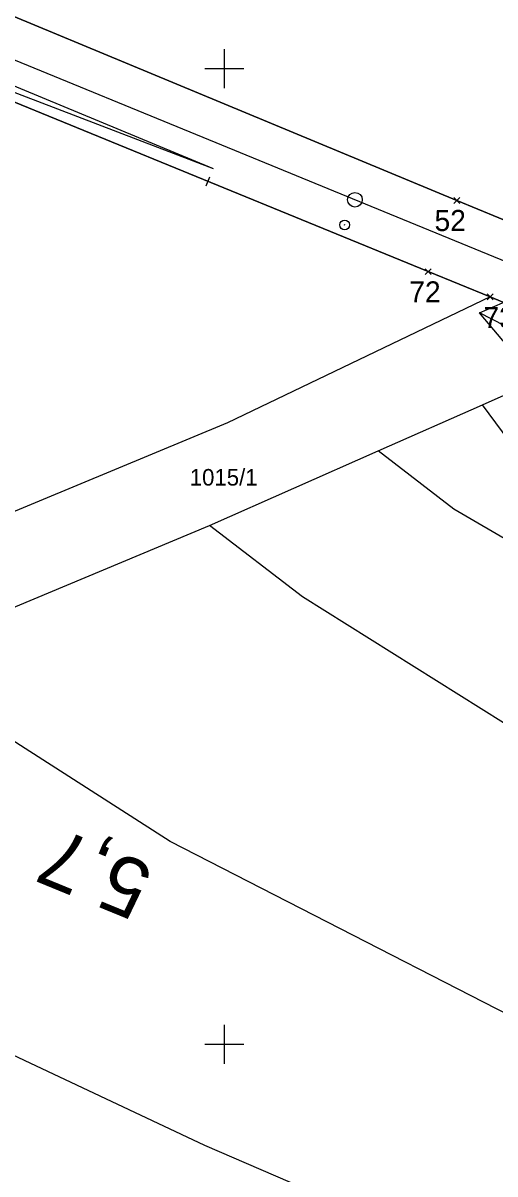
# Model space of a CAD drawing. Extents: x -779302 to -774398, y -1144902 to -1142831.
# Drawn here: x -775920.6 to -775872.2, y -1144413.3 to -1144295.3 of the extents above; entities that cross this region are included whole.
import ezdxf

# ---------------------------------------------------------------- set-up
doc = ezdxf.new("R2010")
doc.units = 0
for name, color, linetype in [('hektosit - Vrstva 5', 7, 'Continuous'), ('Hranice parcel', 7, 'Continuous'), ('legenda I_5_2 - Vrstva 53', 7, 'Continuous'), ('Parcelní čísla', 7, 'Continuous'), ('SŽDC', 7, 'Continuous'), ('zjednodus_g_situ-seda - Vrstva 1', 7, 'Continuous'), ('zjednodus_g_situ-seda - Vrstva 49', 7, 'Continuous'), ('zjednodus_g_situ-seda - Vrstva 7', 7, 'Continuous')]:
    doc.layers.add(name, color=color, linetype=linetype)

msp = doc.modelspace()

# ---------------------------------------------------------------- linework, layer by layer
at = {"layer": 'hektosit - Vrstva 5'}
for p, q in [((-775900, -1144298), (-775900, -1144302)), ((-775902, -1144300), (-775898, -1144300)), ((-775900, -1144398), (-775900, -1144402)), ((-775902, -1144400), (-775898, -1144400))]:
    msp.add_line(p, q, dxfattribs=at)
at = {"layer": 'Hranice parcel'}
for p, q in [((-775884.22, -1144339.18), (-775873.53, -1144334.45)), ((-775901.49, -1144346.83), (-775884.22, -1144339.18)), ((-775932.33, -1144359.71), (-775901.49, -1144346.83))]:
    msp.add_line(p, q, dxfattribs=at)
for points in [[(-775863.23, -1144318.85), (-775876.16, -1144313.52), (-775955.63, -1144280.49)], [(-775959.71, -1144287.76), (-775879.1, -1144320.81), (-775872.73, -1144323.39)], [(-775872.73, -1144323.39), (-775899.66, -1144336.3), (-775981.59, -1144370.37)], [(-775872.73, -1144323.39), (-775865.63, -1144326.37), (-775860.54, -1144328.51), (-775858.65, -1144329.3)], [(-775873.53, -1144334.45), (-775867.86, -1144331.94), (-775865.13, -1144331.92)], [(-775568.49, -1144467.61), (-775658.94, -1144429.99), (-775756.48, -1144393.32), (-775816, -1144369.47), (-775857.28, -1144347.72), (-775870.12, -1144339.07), (-775873.53, -1144334.45)], [(-775523.71, -1144495.46), (-775665.99, -1144435.45), (-775781.01, -1144392.22), (-775820.14, -1144375.77), (-775842.87, -1144364.72), (-775876.46, -1144345.14), (-775884.22, -1144339.18)], [(-775507.21, -1144520.6), (-775592.79, -1144482.59), (-775678.64, -1144446.95), (-775834.11, -1144387.34), (-775853.06, -1144378.54), (-775891.98, -1144354.14), (-775901.49, -1144346.83)], [(-775530.47, -1144538.25), (-775614.03, -1144501.05), (-775693.38, -1144468.4), (-775807.58, -1144424.84), (-775855.95, -1144404.65), (-775905.53, -1144379.22), (-775922.22, -1144368.54), (-775932.33, -1144359.71)], [(-775539.64, -1144560.59), (-775607.18, -1144531.04), (-775681.45, -1144500.07), (-775736.49, -1144478.85), (-775842.73, -1144435.95), (-775901.97, -1144410.38), (-775931.23, -1144396.62), (-775947.17, -1144385.66), (-775962.06, -1144373.31)]]:
    msp.add_lwpolyline(points, dxfattribs=at)
at = {"layer": 'legenda I_5_2 - Vrstva 53'}
for points in [[(-776052.08, -1144238.11), (-776022.68, -1144250.27), (-776023.78, -1144252.86), (-775962.18, -1144277.9), (-775959.79, -1144278.81), (-775958.42, -1144279.33), (-775955.63, -1144280.49), (-775876.16, -1144313.52), (-775863.23, -1144318.85), (-775854.19, -1144322.57), (-775848.16, -1144325.04), (-775838.53, -1144328.62), (-775690.5, -1144389.48), (-775626.91, -1144413.11), (-775574.03, -1144428.55), (-775529.11, -1144439.07), (-775474.88, -1144449.28), (-775426.17, -1144455.72)], [(-775655.04, -1144411.89), (-775699.86, -1144394.42), (-775786.82, -1144358.72), (-775824.31, -1144343.39), (-775839.31, -1144337.25), (-775851.34, -1144332.37), (-775858.65, -1144329.3), (-775860.54, -1144328.51), (-775865.63, -1144326.37), (-775872.73, -1144323.39), (-775879.1, -1144320.81), (-775959.71, -1144287.76), (-775961.16, -1144287.17), (-775962.59, -1144286.8), (-775964.09, -1144286.42), (-775971.84, -1144282.92), (-776064.26, -1144245.03)]]:
    msp.add_lwpolyline(points, dxfattribs=at)
at = {"layer": 'SŽDC'}
for p, q in [((-775875.96, -1144313.72), (-775876.46, -1144313.22)), ((-775875.96, -1144313.32), (-775876.46, -1144313.82)), ((-775876.36, -1144313.72), (-775875.86, -1144313.22)), ((-775876.36, -1144313.32), (-775875.86, -1144313.82)), ((-775876.16, -1144313.52), (-775876.16, -1144313.52)), ((-775878.9, -1144321.01), (-775879.4, -1144320.51)), ((-775878.9, -1144320.61), (-775879.4, -1144321.11)), ((-775879.3, -1144321.01), (-775878.8, -1144320.51)), ((-775879.3, -1144320.61), (-775878.8, -1144321.11)), ((-775879.1, -1144320.81), (-775879.1, -1144320.81)), ((-775872.53, -1144323.59), (-775873.03, -1144323.09)), ((-775872.53, -1144323.19), (-775873.03, -1144323.69)), ((-775872.93, -1144323.59), (-775872.43, -1144323.09)), ((-775872.93, -1144323.19), (-775872.43, -1144323.69)), ((-775872.73, -1144323.39), (-775872.73, -1144323.39))]:
    msp.add_line(p, q, dxfattribs=at)
for points in [[(-776052.08, -1144238.11), (-776022.68, -1144250.27), (-776023.78, -1144252.86), (-775962.18, -1144277.9), (-775959.79, -1144278.81), (-775958.42, -1144279.33), (-775955.63, -1144280.49), (-775876.16, -1144313.52), (-775863.23, -1144318.85), (-775854.19, -1144322.57), (-775848.16, -1144325.04), (-775838.53, -1144328.62), (-775690.5, -1144389.48), (-775626.91, -1144413.11), (-775574.03, -1144428.55), (-775529.11, -1144439.07), (-775474.88, -1144449.28), (-775426.17, -1144455.72)], [(-775655.04, -1144411.89), (-775699.86, -1144394.42), (-775786.82, -1144358.72), (-775824.31, -1144343.39), (-775839.31, -1144337.25), (-775851.34, -1144332.37), (-775858.65, -1144329.3), (-775860.54, -1144328.51), (-775865.63, -1144326.37), (-775872.73, -1144323.39), (-775879.1, -1144320.81), (-775959.71, -1144287.76), (-775961.16, -1144287.17), (-775962.59, -1144286.8), (-775964.09, -1144286.42), (-775971.84, -1144282.92), (-776064.26, -1144245.03)]]:
    msp.add_lwpolyline(points, dxfattribs=at)
at = {"layer": 'zjednodus_g_situ-seda - Vrstva 1'}
msp.add_lwpolyline([(-775727.95, -1144378.48), (-775748.85, -1144369.93), (-775769.93, -1144361.28), (-775794.14, -1144351.36), (-775818.2, -1144341.5), (-775834.95, -1144334.63), (-775848.54, -1144329.06), (-775863.63, -1144322.87), (-775881.7, -1144315.46), (-775900.23, -1144307.86), (-775924.1, -1144298.07), (-775945.91, -1144289.14), (-775969.09, -1144279.64), (-775991.27, -1144270.55), (-776009.96, -1144262.88), (-776026.16, -1144256.24), (-776044.9, -1144248.56), (-776062.23, -1144241.45)], dxfattribs=at)
at = {"layer": 'zjednodus_g_situ-seda - Vrstva 49'}
msp.add_line((-775871.25, -1144326.37), (-775873.83, -1144325.04), dxfattribs=at)
for points in [[(-775901.11, -1144310.28), (-775924.51, -1144300.58), (-775946.64, -1144291.26), (-775971.62, -1144281.13), (-775992.15, -1144272.75), (-776010.45, -1144265.24), (-776024.6, -1144259.39), (-776025.05, -1144259.34), (-776025.14, -1144259.53), (-776025.8, -1144259.23), (-776026.13, -1144259.56), (-776026.14, -1144259.55)], [(-775901.11, -1144310.28), (-775924.83, -1144301.18), (-775946.8, -1144292.38), (-775971.77, -1144281.97), (-775992.1, -1144273.72), (-776010.81, -1144266.07), (-776025.17, -1144260.46)], [(-775870.5, -1144328.97), (-775873.83, -1144325.04), (-775869.12, -1144322.98)]]:
    msp.add_lwpolyline(points, dxfattribs=at)
at = {"layer": 'zjednodus_g_situ-seda - Vrstva 7'}
for p, q in [((-775901.21, -1144311.75), (-775902.14, -1144311.37)), ((-775901.86, -1144312.02), (-775901.48, -1144311.09)), ((-775887.61, -1144316.04), (-775887.7, -1144316))]:
    msp.add_line(p, q, dxfattribs=at)
for centre, radius in [((-775886.6, -1144313.45), 0.75), ((-775887.65, -1144316.02), 0.5)]:
    msp.add_circle(centre, radius, dxfattribs=at)

# ---------------------------------------------------------------- texts
at = {"layer": 'Parcelní čísla'}
msp.add_text('1015/1', height=1.7, dxfattribs=at).set_placement((-775903.53, -1144342.74))
at = {"layer": 'SŽDC'}
for s, p in [('52', (-775878.44, -1144316.65)), ('72', (-775881.03, -1144323.97)), ('73', (-775873.43, -1144326.6))]:
    msp.add_text(s, height=2.16, dxfattribs=at).set_placement(p)
at = {"layer": 'zjednodus_g_situ-seda - Vrstva 7'}
msp.add_text('5,7', height=6, rotation=157.7045, dxfattribs=at).set_placement((-775906.99, -1144381.86))

doc.saveas('drawing.dxf')
